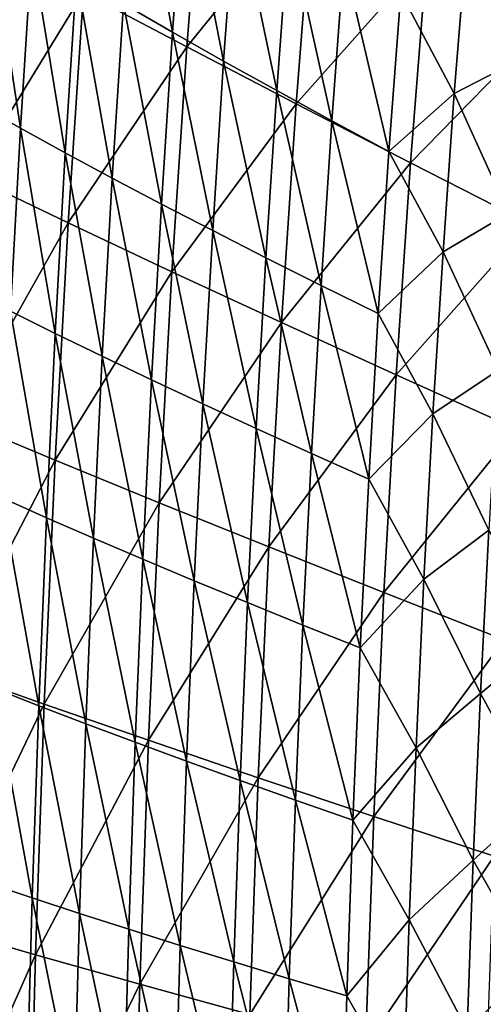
# Model space of a CAD drawing. Header units: millimetres. Extents: x -300 to 300, y -500 to 500.
# Tile 395 of 656: x -256 to -226, y 66 to 129. Entities that reach past the tile are written whole.
import ezdxf

# ---------------------------------------------------------------- set-up
doc = ezdxf.new("R2010")
doc.units = ezdxf.units.MM
doc.header["$LTSCALE"] = 81.481481
doc.layers.add('20', color=7, linetype='CONTINUOUS')
doc.layers.add('22', color=7, linetype='CONTINUOUS')

msp = doc.modelspace()

# ---------------------------------------------------------------- linework, layer by layer
at = {"layer": '20', "color": 7, "linetype": 'CONTINUOUS'}
for points in [[(-245.292, 127.029, 52.439), (-244.194, 141.065, 52.544), (-251.927, 130.545, 49.887), (-245.292, 127.029, 52.439)], [(-245.292, 127.029, 52.439), (-237.217, 137.023, 54.934), (-244.194, 141.065, 52.544), (-245.292, 127.029, 52.439)], [(-222.248, 128.497, 59.245), (-221.096, 140.967, 59.355), (-229.895, 132.833, 57.165), (-222.248, 128.497, 59.245)], [(-238.292, 123.376, 54.829), (-237.217, 137.023, 54.934), (-245.292, 127.029, 52.439), (-238.292, 123.376, 54.829)], [(-238.292, 123.376, 54.829), (-229.895, 132.833, 57.165), (-237.217, 137.023, 54.934), (-238.292, 123.376, 54.829)], [(-259.166, 118.73, 47.073), (-251.927, 130.545, 49.887), (-258.176, 133.919, 47.167), (-259.166, 118.73, 47.073)], [(-230.945, 119.59, 57.062), (-229.895, 132.833, 57.165), (-238.292, 123.376, 54.829), (-230.945, 119.59, 57.062)], [(-230.945, 119.59, 57.062), (-222.248, 128.497, 59.245), (-229.895, 132.833, 57.165), (-230.945, 119.59, 57.062)], [(-252.903, 115.724, 49.792), (-251.927, 130.545, 49.887), (-259.166, 118.73, 47.073), (-252.903, 115.724, 49.792)], [(-252.903, 115.724, 49.792), (-245.292, 127.029, 52.439), (-251.927, 130.545, 49.887), (-252.903, 115.724, 49.792)], [(-223.27, 115.675, 59.144), (-222.248, 128.497, 59.245), (-230.945, 119.59, 57.062), (-223.27, 115.675, 59.144)], [(-246.251, 112.594, 52.344), (-245.292, 127.029, 52.439), (-252.903, 115.724, 49.792), (-246.251, 112.594, 52.344)], [(-246.251, 112.594, 52.344), (-238.292, 123.376, 54.829), (-245.292, 127.029, 52.439), (-246.251, 112.594, 52.344)], [(-239.232, 109.344, 54.735), (-238.292, 123.376, 54.829), (-246.251, 112.594, 52.344), (-239.232, 109.344, 54.735)], [(-239.232, 109.344, 54.735), (-230.945, 119.59, 57.062), (-238.292, 123.376, 54.829), (-239.232, 109.344, 54.735)], [(-231.863, 105.977, 56.969), (-230.945, 119.59, 57.062), (-239.232, 109.344, 54.735), (-231.863, 105.977, 56.969)], [(-231.863, 105.977, 56.969), (-223.27, 115.675, 59.144), (-230.945, 119.59, 57.062), (-231.863, 105.977, 56.969)], [(-260.015, 103.106, 46.99), (-252.903, 115.724, 49.792), (-259.166, 118.73, 47.073), (-260.015, 103.106, 46.99)], [(-253.74, 100.484, 49.708), (-252.903, 115.724, 49.792), (-260.015, 103.106, 46.99), (-253.74, 100.484, 49.708)], [(-253.74, 100.484, 49.708), (-246.251, 112.594, 52.344), (-252.903, 115.724, 49.792), (-253.74, 100.484, 49.708)], [(-224.163, 102.497, 59.053), (-223.27, 115.675, 59.144), (-231.863, 105.977, 56.969), (-224.163, 102.497, 59.053)], [(-247.074, 97.754, 52.26), (-246.251, 112.594, 52.344), (-253.74, 100.484, 49.708), (-247.074, 97.754, 52.26)], [(-247.074, 97.754, 52.26), (-239.232, 109.344, 54.735), (-246.251, 112.594, 52.344), (-247.074, 97.754, 52.26)], [(-240.038, 94.922, 54.651), (-239.232, 109.344, 54.735), (-247.074, 97.754, 52.26), (-240.038, 94.922, 54.651)], [(-240.038, 94.922, 54.651), (-231.863, 105.977, 56.969), (-239.232, 109.344, 54.735), (-240.038, 94.922, 54.651)], [(-232.651, 91.989, 56.887), (-231.863, 105.977, 56.969), (-240.038, 94.922, 54.651), (-232.651, 91.989, 56.887)], [(-232.651, 91.989, 56.887), (-224.163, 102.497, 59.053), (-231.863, 105.977, 56.969), (-232.651, 91.989, 56.887)], [(-260.726, 87.045, 46.918), (-253.74, 100.484, 49.708), (-260.015, 103.106, 46.99), (-260.726, 87.045, 46.918)], [(-224.931, 88.96, 58.973), (-224.163, 102.497, 59.053), (-232.651, 91.989, 56.887), (-224.931, 88.96, 58.973)], [(-254.441, 84.82, 49.635), (-253.74, 100.484, 49.708), (-260.726, 87.045, 46.918), (-254.441, 84.82, 49.635)], [(-254.441, 84.82, 49.635), (-247.074, 97.754, 52.26), (-253.74, 100.484, 49.708), (-254.441, 84.82, 49.635)], [(-247.764, 82.507, 52.187), (-247.074, 97.754, 52.26), (-254.441, 84.82, 49.635), (-247.764, 82.507, 52.187)], [(-247.764, 82.507, 52.187), (-240.038, 94.922, 54.651), (-247.074, 97.754, 52.26), (-247.764, 82.507, 52.187)], [(-240.714, 80.107, 54.579), (-240.038, 94.922, 54.651), (-247.764, 82.507, 52.187), (-240.714, 80.107, 54.579)], [(-240.714, 80.107, 54.579), (-232.651, 91.989, 56.887), (-240.038, 94.922, 54.651), (-240.714, 80.107, 54.579)], [(-233.311, 77.624, 56.816), (-232.651, 91.989, 56.887), (-240.714, 80.107, 54.579), (-233.311, 77.624, 56.816)], [(-233.311, 77.624, 56.816), (-224.931, 88.96, 58.973), (-232.651, 91.989, 56.887), (-233.311, 77.624, 56.816)], [(-225.574, 75.06, 58.903), (-224.931, 88.96, 58.973), (-233.311, 77.624, 56.816), (-225.574, 75.06, 58.903)], [(-261.301, 70.541, 46.858), (-254.441, 84.82, 49.635), (-260.726, 87.045, 46.918), (-261.301, 70.541, 46.858)], [(-255.008, 68.729, 49.574), (-254.441, 84.82, 49.635), (-261.301, 70.541, 46.858), (-255.008, 68.729, 49.574)], [(-255.008, 68.729, 49.574), (-247.764, 82.507, 52.187), (-254.441, 84.82, 49.635), (-255.008, 68.729, 49.574)], [(-248.322, 66.847, 52.126), (-247.764, 82.507, 52.187), (-255.008, 68.729, 49.574), (-248.322, 66.847, 52.126)], [(-248.322, 66.847, 52.126), (-240.714, 80.107, 54.579), (-247.764, 82.507, 52.187), (-248.322, 66.847, 52.126)], [(-241.262, 64.895, 54.519), (-240.714, 80.107, 54.579), (-248.322, 66.847, 52.126), (-241.262, 64.895, 54.519)], [(-241.262, 64.895, 54.519), (-233.311, 77.624, 56.816), (-240.714, 80.107, 54.579), (-241.262, 64.895, 54.519)], [(-233.847, 62.877, 56.757), (-233.311, 77.624, 56.816), (-241.262, 64.895, 54.519), (-233.847, 62.877, 56.757)], [(-233.847, 62.877, 56.757), (-225.574, 75.06, 58.903), (-233.311, 77.624, 56.816), (-233.847, 62.877, 56.757)], [(-226.096, 60.794, 58.845), (-225.574, 75.06, 58.903), (-233.847, 62.877, 56.757), (-226.096, 60.794, 58.845)], [(-261.743, 53.589, 46.811), (-255.008, 68.729, 49.574), (-261.301, 70.541, 46.858), (-261.743, 53.589, 46.811)], [(-255.445, 52.206, 49.526), (-255.008, 68.729, 49.574), (-261.743, 53.589, 46.811), (-255.445, 52.206, 49.526)], [(-255.445, 52.206, 49.526), (-248.322, 66.847, 52.126), (-255.008, 68.729, 49.574), (-255.445, 52.206, 49.526)], [(-248.752, 50.77, 52.078), (-248.322, 66.847, 52.126), (-255.445, 52.206, 49.526), (-248.752, 50.77, 52.078)], [(-248.752, 50.77, 52.078), (-241.262, 64.895, 54.519), (-248.322, 66.847, 52.126), (-248.752, 50.77, 52.078)]]:
    msp.add_3dface(points, dxfattribs=at)
at = {"layer": '22', "color": 7, "linetype": 'CONTINUOUS'}
for points in [[(-249.367, 129.791, 34.74), (-248.574, 140.748, 34.809), (-246.218, 127.979, 36.065), (-249.367, 129.791, 34.74)], [(-246.218, 127.979, 36.065), (-248.574, 140.748, 34.809), (-245.43, 138.79, 36.135), (-246.218, 127.979, 36.065)], [(-246.218, 127.979, 36.065), (-245.43, 138.79, 36.135), (-242.936, 126.124, 37.356), (-246.218, 127.979, 36.065)], [(-242.936, 126.124, 37.356), (-245.43, 138.79, 36.135), (-242.154, 136.785, 37.427), (-242.936, 126.124, 37.356)], [(-242.936, 126.124, 37.356), (-242.154, 136.785, 37.427), (-239.525, 124.227, 38.612), (-242.936, 126.124, 37.356)], [(-239.525, 124.227, 38.612), (-242.154, 136.785, 37.427), (-238.75, 134.735, 38.684), (-239.525, 124.227, 38.612)], [(-227.344, 134.013, 42.279), (-223.11, 135.873, 43.42), (-223.925, 126.213, 43.343), (-227.344, 134.013, 42.279)], [(-258.698, 123.348, 30.517), (-257.973, 134.967, 30.575), (-255.971, 121.804, 31.933), (-258.698, 123.348, 30.517)], [(-255.971, 121.804, 31.933), (-257.973, 134.967, 30.575), (-255.248, 133.286, 31.993), (-255.971, 121.804, 31.933)], [(-239.525, 124.227, 38.612), (-238.75, 134.735, 38.684), (-235.989, 122.289, 39.833), (-239.525, 124.227, 38.612)], [(-235.989, 122.289, 39.833), (-238.75, 134.735, 38.684), (-235.222, 132.639, 39.905), (-235.989, 122.289, 39.833)], [(-228.14, 124.044, 42.203), (-231.574, 130.5, 41.089), (-227.344, 134.013, 42.279), (-228.14, 124.044, 42.203)], [(-228.14, 124.044, 42.203), (-227.344, 134.013, 42.279), (-223.925, 126.213, 43.343), (-228.14, 124.044, 42.203)], [(-255.971, 121.804, 31.933), (-255.248, 133.286, 31.993), (-253.098, 120.221, 33.32), (-255.971, 121.804, 31.933)], [(-253.098, 120.221, 33.32), (-255.248, 133.286, 31.993), (-252.378, 131.561, 33.382), (-253.098, 120.221, 33.32)], [(-235.989, 122.289, 39.833), (-235.222, 132.639, 39.905), (-232.333, 120.31, 41.017), (-235.989, 122.289, 39.833)], [(-232.333, 120.31, 41.017), (-235.222, 132.639, 39.905), (-231.574, 130.5, 41.089), (-232.333, 120.31, 41.017)], [(-253.098, 120.221, 33.32), (-252.378, 131.561, 33.382), (-250.082, 118.597, 34.676), (-253.098, 120.221, 33.32)], [(-250.082, 118.597, 34.676), (-252.378, 131.561, 33.382), (-249.367, 129.791, 34.74), (-250.082, 118.597, 34.676)], [(-232.333, 120.31, 41.017), (-231.574, 130.5, 41.089), (-228.14, 124.044, 42.203), (-232.333, 120.31, 41.017)], [(-250.082, 118.597, 34.676), (-249.367, 129.791, 34.74), (-246.929, 116.934, 36), (-250.082, 118.597, 34.676)], [(-246.929, 116.934, 36), (-249.367, 129.791, 34.74), (-246.218, 127.979, 36.065), (-246.929, 116.934, 36)], [(-246.929, 116.934, 36), (-246.218, 127.979, 36.065), (-243.641, 115.233, 37.29), (-246.929, 116.934, 36)], [(-243.641, 115.233, 37.29), (-246.218, 127.979, 36.065), (-242.936, 126.124, 37.356), (-243.641, 115.233, 37.29)], [(-243.641, 115.233, 37.29), (-242.936, 126.124, 37.356), (-240.224, 113.494, 38.546), (-243.641, 115.233, 37.29)], [(-240.224, 113.494, 38.546), (-242.936, 126.124, 37.356), (-239.525, 124.227, 38.612), (-240.224, 113.494, 38.546)], [(-228.14, 124.044, 42.203), (-223.925, 126.213, 43.343), (-224.666, 116.349, 43.272), (-228.14, 124.044, 42.203)], [(-240.224, 113.494, 38.546), (-239.525, 124.227, 38.612), (-236.682, 111.718, 39.766), (-240.224, 113.494, 38.546)], [(-236.682, 111.718, 39.766), (-239.525, 124.227, 38.612), (-235.989, 122.289, 39.833), (-236.682, 111.718, 39.766)], [(-228.863, 113.863, 42.133), (-232.333, 120.31, 41.017), (-228.14, 124.044, 42.203), (-228.863, 113.863, 42.133)], [(-228.863, 113.863, 42.133), (-228.14, 124.044, 42.203), (-224.666, 116.349, 43.272), (-228.863, 113.863, 42.133)], [(-256.616, 110.072, 31.878), (-258.698, 123.348, 30.517), (-255.971, 121.804, 31.933), (-256.616, 110.072, 31.878)], [(-236.682, 111.718, 39.766), (-235.989, 122.289, 39.833), (-233.018, 109.905, 40.95), (-236.682, 111.718, 39.766)], [(-233.018, 109.905, 40.95), (-235.989, 122.289, 39.833), (-232.333, 120.31, 41.017), (-233.018, 109.905, 40.95)], [(-256.616, 110.072, 31.878), (-255.971, 121.804, 31.933), (-253.74, 108.635, 33.263), (-256.616, 110.072, 31.878)], [(-253.74, 108.635, 33.263), (-255.971, 121.804, 31.933), (-253.098, 120.221, 33.32), (-253.74, 108.635, 33.263)], [(-253.74, 108.635, 33.263), (-253.098, 120.221, 33.32), (-250.722, 107.162, 34.618), (-253.74, 108.635, 33.263)], [(-250.722, 107.162, 34.618), (-253.098, 120.221, 33.32), (-250.082, 118.597, 34.676), (-250.722, 107.162, 34.618)], [(-233.018, 109.905, 40.95), (-232.333, 120.31, 41.017), (-228.863, 113.863, 42.133), (-233.018, 109.905, 40.95)], [(-250.722, 107.162, 34.618), (-250.082, 118.597, 34.676), (-247.564, 105.654, 35.94), (-250.722, 107.162, 34.618)], [(-247.564, 105.654, 35.94), (-250.082, 118.597, 34.676), (-246.929, 116.934, 36), (-247.564, 105.654, 35.94)], [(-247.564, 105.654, 35.94), (-246.929, 116.934, 36), (-244.272, 104.111, 37.23), (-247.564, 105.654, 35.94)], [(-244.272, 104.111, 37.23), (-246.929, 116.934, 36), (-243.641, 115.233, 37.29), (-244.272, 104.111, 37.23)], [(-228.863, 113.863, 42.133), (-224.666, 116.349, 43.272), (-225.336, 106.277, 43.205), (-228.863, 113.863, 42.133)], [(-244.272, 104.111, 37.23), (-243.641, 115.233, 37.29), (-240.85, 102.534, 38.485), (-244.272, 104.111, 37.23)], [(-240.85, 102.534, 38.485), (-243.641, 115.233, 37.29), (-240.224, 113.494, 38.546), (-240.85, 102.534, 38.485)], [(-229.513, 103.468, 42.068), (-233.018, 109.905, 40.95), (-228.863, 113.863, 42.133), (-229.513, 103.468, 42.068)], [(-229.513, 103.468, 42.068), (-228.863, 113.863, 42.133), (-225.336, 106.277, 43.205), (-229.513, 103.468, 42.068)], [(-240.85, 102.534, 38.485), (-240.224, 113.494, 38.546), (-237.301, 100.925, 39.705), (-240.85, 102.534, 38.485)], [(-237.301, 100.925, 39.705), (-240.224, 113.494, 38.546), (-236.682, 111.718, 39.766), (-237.301, 100.925, 39.705)], [(-237.301, 100.925, 39.705), (-236.682, 111.718, 39.766), (-233.63, 99.282, 40.889), (-237.301, 100.925, 39.705)], [(-233.63, 99.282, 40.889), (-236.682, 111.718, 39.766), (-233.018, 109.905, 40.95), (-233.63, 99.282, 40.889)], [(-257.185, 98.088, 31.827), (-256.616, 110.072, 31.878), (-254.307, 96.802, 33.211), (-257.185, 98.088, 31.827)], [(-254.307, 96.802, 33.211), (-256.616, 110.072, 31.878), (-253.74, 108.635, 33.263), (-254.307, 96.802, 33.211)], [(-233.63, 99.282, 40.889), (-233.018, 109.905, 40.95), (-229.513, 103.468, 42.068), (-233.63, 99.282, 40.889)], [(-254.307, 96.802, 33.211), (-253.74, 108.635, 33.263), (-251.286, 95.484, 34.565), (-254.307, 96.802, 33.211)], [(-251.286, 95.484, 34.565), (-253.74, 108.635, 33.263), (-250.722, 107.162, 34.618), (-251.286, 95.484, 34.565)], [(-251.286, 95.484, 34.565), (-250.722, 107.162, 34.618), (-248.125, 94.135, 35.886), (-251.286, 95.484, 34.565)], [(-248.125, 94.135, 35.886), (-250.722, 107.162, 34.618), (-247.564, 105.654, 35.94), (-248.125, 94.135, 35.886)], [(-229.513, 103.468, 42.068), (-225.336, 106.277, 43.205), (-225.935, 95.997, 43.144), (-229.513, 103.468, 42.068)], [(-248.125, 94.135, 35.886), (-247.564, 105.654, 35.94), (-244.828, 92.755, 37.175), (-248.125, 94.135, 35.886)], [(-244.828, 92.755, 37.175), (-247.564, 105.654, 35.94), (-244.272, 104.111, 37.23), (-244.828, 92.755, 37.175)], [(-244.828, 92.755, 37.175), (-244.272, 104.111, 37.23), (-241.401, 91.346, 38.43), (-244.828, 92.755, 37.175)], [(-241.401, 91.346, 38.43), (-244.272, 104.111, 37.23), (-240.85, 102.534, 38.485), (-241.401, 91.346, 38.43)], [(-230.091, 92.856, 42.009), (-233.63, 99.282, 40.889), (-229.513, 103.468, 42.068), (-230.091, 92.856, 42.009)], [(-230.091, 92.856, 42.009), (-229.513, 103.468, 42.068), (-225.935, 95.997, 43.144), (-230.091, 92.856, 42.009)], [(-241.401, 91.346, 38.43), (-240.85, 102.534, 38.485), (-237.848, 89.907, 39.65), (-241.401, 91.346, 38.43)], [(-237.848, 89.907, 39.65), (-240.85, 102.534, 38.485), (-237.301, 100.925, 39.705), (-237.848, 89.907, 39.65)], [(-237.848, 89.907, 39.65), (-237.301, 100.925, 39.705), (-234.171, 88.44, 40.833), (-237.848, 89.907, 39.65)], [(-234.171, 88.44, 40.833), (-237.301, 100.925, 39.705), (-233.63, 99.282, 40.889), (-234.171, 88.44, 40.833)], [(-234.171, 88.44, 40.833), (-233.63, 99.282, 40.889), (-230.091, 92.856, 42.009), (-234.171, 88.44, 40.833)], [(-257.679, 85.85, 31.783), (-257.185, 98.088, 31.827), (-254.8, 84.719, 33.165), (-257.679, 85.85, 31.783)], [(-254.8, 84.719, 33.165), (-257.185, 98.088, 31.827), (-254.307, 96.802, 33.211), (-254.8, 84.719, 33.165)], [(-254.8, 84.719, 33.165), (-254.307, 96.802, 33.211), (-251.775, 83.561, 34.517), (-254.8, 84.719, 33.165)], [(-251.775, 83.561, 34.517), (-254.307, 96.802, 33.211), (-251.286, 95.484, 34.565), (-251.775, 83.561, 34.517)], [(-251.775, 83.561, 34.517), (-251.286, 95.484, 34.565), (-248.611, 82.376, 35.838), (-251.775, 83.561, 34.517)], [(-248.611, 82.376, 35.838), (-251.286, 95.484, 34.565), (-248.125, 94.135, 35.886), (-248.611, 82.376, 35.838)], [(-230.091, 92.856, 42.009), (-225.935, 95.997, 43.144), (-226.465, 85.507, 43.089), (-230.091, 92.856, 42.009)], [(-225.935, 95.997, 43.144), (-222.198, 89.042, 44.187), (-226.465, 85.507, 43.089), (-225.935, 95.997, 43.144)], [(-248.611, 82.376, 35.838), (-248.125, 94.135, 35.886), (-245.312, 81.165, 37.126), (-248.611, 82.376, 35.838)], [(-245.312, 81.165, 37.126), (-248.125, 94.135, 35.886), (-244.828, 92.755, 37.175), (-245.312, 81.165, 37.126)], [(-245.312, 81.165, 37.126), (-244.828, 92.755, 37.175), (-241.881, 79.927, 38.381), (-245.312, 81.165, 37.126)], [(-241.881, 79.927, 38.381), (-244.828, 92.755, 37.175), (-241.401, 91.346, 38.43), (-241.881, 79.927, 38.381)], [(-230.597, 82.026, 41.957), (-234.171, 88.44, 40.833), (-230.091, 92.856, 42.009), (-230.597, 82.026, 41.957)], [(-230.597, 82.026, 41.957), (-230.091, 92.856, 42.009), (-226.465, 85.507, 43.089), (-230.597, 82.026, 41.957)], [(-241.881, 79.927, 38.381), (-241.401, 91.346, 38.43), (-238.323, 78.665, 39.6), (-241.881, 79.927, 38.381)], [(-238.323, 78.665, 39.6), (-241.401, 91.346, 38.43), (-237.848, 89.907, 39.65), (-238.323, 78.665, 39.6)], [(-238.323, 78.665, 39.6), (-237.848, 89.907, 39.65), (-234.642, 77.377, 40.784), (-238.323, 78.665, 39.6)], [(-234.642, 77.377, 40.784), (-237.848, 89.907, 39.65), (-234.171, 88.44, 40.833), (-234.642, 77.377, 40.784)], [(-222.198, 89.042, 44.187), (-222.685, 78.644, 44.136), (-226.465, 85.507, 43.089), (-222.198, 89.042, 44.187)], [(-234.642, 77.377, 40.784), (-234.171, 88.44, 40.833), (-230.597, 82.026, 41.957), (-234.642, 77.377, 40.784)], [(-258.1, 73.357, 31.744), (-257.679, 85.85, 31.783), (-255.218, 72.386, 33.125), (-258.1, 73.357, 31.744)], [(-255.218, 72.386, 33.125), (-257.679, 85.85, 31.783), (-254.8, 84.719, 33.165), (-255.218, 72.386, 33.125)], [(-230.597, 82.026, 41.957), (-226.465, 85.507, 43.089), (-226.925, 74.805, 43.04), (-230.597, 82.026, 41.957)], [(-226.465, 85.507, 43.089), (-222.685, 78.644, 44.136), (-226.925, 74.805, 43.04), (-226.465, 85.507, 43.089)], [(-255.218, 72.386, 33.125), (-254.8, 84.719, 33.165), (-252.192, 71.393, 34.476), (-255.218, 72.386, 33.125)], [(-252.192, 71.393, 34.476), (-254.8, 84.719, 33.165), (-251.775, 83.561, 34.517), (-252.192, 71.393, 34.476)], [(-252.192, 71.393, 34.476), (-251.775, 83.561, 34.517), (-249.026, 70.376, 35.796), (-252.192, 71.393, 34.476)], [(-249.026, 70.376, 35.796), (-251.775, 83.561, 34.517), (-248.611, 82.376, 35.838), (-249.026, 70.376, 35.796)], [(-249.026, 70.376, 35.796), (-248.611, 82.376, 35.838), (-245.723, 69.338, 37.084), (-249.026, 70.376, 35.796)], [(-245.723, 69.338, 37.084), (-248.611, 82.376, 35.838), (-245.312, 81.165, 37.126), (-245.723, 69.338, 37.084)], [(-231.033, 70.976, 41.91), (-234.642, 77.377, 40.784), (-230.597, 82.026, 41.957), (-231.033, 70.976, 41.91)], [(-231.033, 70.976, 41.91), (-230.597, 82.026, 41.957), (-226.925, 74.805, 43.04), (-231.033, 70.976, 41.91)], [(-245.723, 69.338, 37.084), (-245.312, 81.165, 37.126), (-242.289, 68.277, 38.338), (-245.723, 69.338, 37.084)], [(-242.289, 68.277, 38.338), (-245.312, 81.165, 37.126), (-241.881, 79.927, 38.381), (-242.289, 68.277, 38.338)], [(-242.289, 68.277, 38.338), (-241.881, 79.927, 38.381), (-238.727, 67.195, 39.557), (-242.289, 68.277, 38.338)], [(-238.727, 67.195, 39.557), (-241.881, 79.927, 38.381), (-238.323, 78.665, 39.6), (-238.727, 67.195, 39.557)], [(-238.727, 67.195, 39.557), (-238.323, 78.665, 39.6), (-235.042, 66.092, 40.741), (-238.727, 67.195, 39.557)], [(-235.042, 66.092, 40.741), (-238.323, 78.665, 39.6), (-234.642, 77.377, 40.784), (-235.042, 66.092, 40.741)], [(-222.685, 78.644, 44.136), (-223.104, 68.039, 44.09), (-226.925, 74.805, 43.04), (-222.685, 78.644, 44.136)], [(-235.042, 66.092, 40.741), (-234.642, 77.377, 40.784), (-231.033, 70.976, 41.91), (-235.042, 66.092, 40.741)], [(-231.033, 70.976, 41.91), (-226.925, 74.805, 43.04), (-227.317, 63.889, 42.998), (-231.033, 70.976, 41.91)], [(-226.925, 74.805, 43.04), (-223.104, 68.039, 44.09), (-227.317, 63.889, 42.998), (-226.925, 74.805, 43.04)], [(-258.447, 60.606, 31.71), (-258.1, 73.357, 31.744), (-255.564, 59.801, 33.091), (-258.447, 60.606, 31.71)], [(-255.564, 59.801, 33.091), (-258.1, 73.357, 31.744), (-255.218, 72.386, 33.125), (-255.564, 59.801, 33.091)], [(-255.564, 59.801, 33.091), (-255.218, 72.386, 33.125), (-252.537, 58.977, 34.441), (-255.564, 59.801, 33.091)], [(-252.537, 58.977, 34.441), (-255.218, 72.386, 33.125), (-252.192, 71.393, 34.476), (-252.537, 58.977, 34.441)], [(-252.537, 58.977, 34.441), (-252.192, 71.393, 34.476), (-249.368, 58.134, 35.761), (-252.537, 58.977, 34.441)], [(-249.368, 58.134, 35.761), (-252.192, 71.393, 34.476), (-249.026, 70.376, 35.796), (-249.368, 58.134, 35.761)], [(-231.399, 59.706, 41.87), (-235.042, 66.092, 40.741), (-231.033, 70.976, 41.91), (-231.399, 59.706, 41.87)], [(-231.399, 59.706, 41.87), (-231.033, 70.976, 41.91), (-227.317, 63.889, 42.998), (-231.399, 59.706, 41.87)], [(-249.368, 58.134, 35.761), (-249.026, 70.376, 35.796), (-246.064, 57.273, 37.048), (-249.368, 58.134, 35.761)], [(-246.064, 57.273, 37.048), (-249.026, 70.376, 35.796), (-245.723, 69.338, 37.084), (-246.064, 57.273, 37.048)], [(-246.064, 57.273, 37.048), (-245.723, 69.338, 37.084), (-242.627, 56.394, 38.302), (-246.064, 57.273, 37.048)], [(-242.627, 56.394, 38.302), (-245.723, 69.338, 37.084), (-242.289, 68.277, 38.338), (-242.627, 56.394, 38.302)], [(-242.627, 56.394, 38.302), (-242.289, 68.277, 38.338), (-239.062, 55.497, 39.521), (-242.627, 56.394, 38.302)], [(-239.062, 55.497, 39.521), (-242.289, 68.277, 38.338), (-238.727, 67.195, 39.557), (-239.062, 55.497, 39.521)], [(-223.104, 68.039, 44.09), (-223.457, 57.226, 44.051), (-227.317, 63.889, 42.998), (-223.104, 68.039, 44.09)], [(-239.062, 55.497, 39.521), (-238.727, 67.195, 39.557), (-235.373, 54.584, 40.704), (-239.062, 55.497, 39.521)], [(-235.373, 54.584, 40.704), (-238.727, 67.195, 39.557), (-235.042, 66.092, 40.741), (-235.373, 54.584, 40.704)], [(-235.373, 54.584, 40.704), (-235.042, 66.092, 40.741), (-231.399, 59.706, 41.87), (-235.373, 54.584, 40.704)]]:
    msp.add_3dface(points, dxfattribs=at)

doc.saveas('drawing.dxf')
